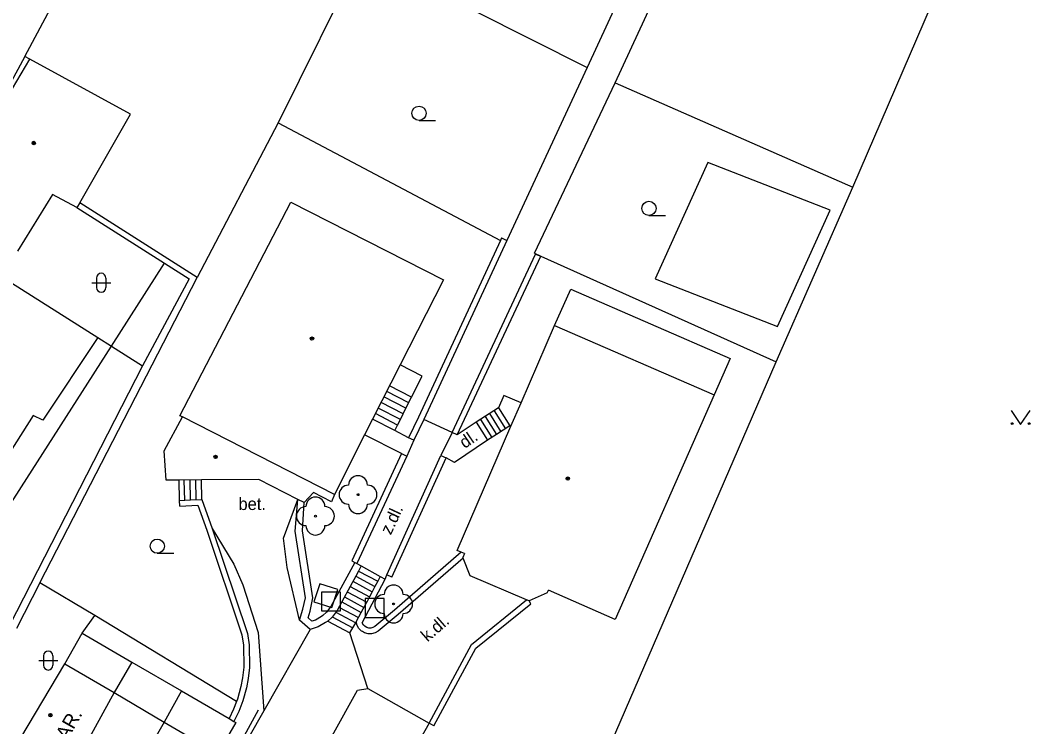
# Model space of a CAD drawing. Extents: x -595546 to -593986, y -1160845 to -1159202.
# Drawn here: x -594974.1 to -594920.4, y -1160740.5 to -1160703.2 of the extents above; entities that cross this region are included whole.
import ezdxf

# ---------------------------------------------------------------- set-up
doc = ezdxf.new("R2010")
doc.units = 0
for name, color, linetype in [('DOP - rozhrani ploch obecne', 7, 'Continuous'), ('Level 22', 7, 'Continuous'), ('Level 26', 7, 'Continuous'), ('Level 36', 7, 'Continuous'), ('Level 39', 7, 'Continuous'), ('TM - budovy zdene_ betonove - NN', 7, 'Continuous'), ('TM - budovy zdene_ betonove - VP', 7, 'Continuous'), ('TM - chodniky - VP', 7, 'Continuous'), ('TM - letecke snimky - pomocna linie', 7, 'Continuous'), ('TM - plot drateny_ kovovy - VP', 7, 'Continuous'), ('TM - plot dreveny - VP', 7, 'Continuous'), ('TM - plot zdeny_ ohradni zed - VP', 7, 'Continuous'), ('TM - podezdivka plotu - VP', 7, 'Continuous'), ('TM - popis objektu', 7, 'Continuous'), ('TM - popis povrchu', 7, 'Continuous'), ('TM - rozhrani mezi zpev. plochami mezi sebou - VP', 7, 'Continuous'), ('TM - rozhrani ploch obecne - VP', 7, 'Continuous'), ('TM - schody - VP', 7, 'Continuous'), ('TM - vjezd na pozemek', 7, 'Continuous'), ('TM - zabradli - VP', 7, 'Continuous'), ('TM - zed operna - VP', 7, 'Continuous')]:
    doc.layers.add(name, color=color, linetype=linetype)

msp = doc.modelspace()

# ---------------------------------------------------------------- linework, layer by layer
at = {"layer": 'DOP - rozhrani ploch obecne'}
for points in [[(-594973.85, -1160705.14), (-594955.87, -1160671.5)], [(-594973.85, -1160705.14), (-594977.49, -1160711.86)], [(-594973.58, -1160705.29), (-594973.85, -1160705.14)]]:
    msp.add_lwpolyline(points, dxfattribs=at)
at = {"layer": 'Level 22'}
for centre in [(-594956.26, -1160728.27), (-594958.51, -1160729.4), (-594954.38, -1160734.04)]:
    msp.add_circle(centre, 0.05, dxfattribs=at)
for centre, start, end in [((-594956.26, -1160727.77), 0, 180), ((-594956.76, -1160728.27), 90, 270), ((-594955.76, -1160728.27), 270, 90), ((-594958.51, -1160728.9), 0, 180), ((-594956.26, -1160728.77), 180, 0), ((-594959.01, -1160729.4), 90, 270), ((-594958.01, -1160729.4), 270, 90), ((-594958.51, -1160729.9), 180, 0), ((-594954.38, -1160733.54), 0, 180), ((-594954.88, -1160734.04), 90, 270), ((-594953.88, -1160734.04), 270, 90), ((-594954.38, -1160734.54), 180, 0)]:
    msp.add_arc(centre, 0.5, start, end, dxfattribs=at)
at = {"layer": 'Level 26'}
for points in [[(-594958.589, -1160733.923), (-594957.637, -1160734.229), (-594957.331, -1160733.277), (-594958.283, -1160732.971)], [(-594958.18, -1160734.41), (-594957.18, -1160734.41), (-594957.18, -1160733.41), (-594958.18, -1160733.41)], [(-594955.88, -1160734.75), (-594954.88, -1160734.75), (-594954.88, -1160733.75), (-594955.88, -1160733.75)]]:
    msp.add_lwpolyline(points, close=True, dxfattribs=at)
at = {"layer": 'Level 36'}
for p, q in [((-594953.04, -1160708.515), (-594952.165, -1160708.515)), ((-594940.9, -1160713.535), (-594940.025, -1160713.535)), ((-594970.066, -1160716.836), (-594970.066, -1160717.336)), ((-594969.566, -1160716.836), (-594969.566, -1160717.336)), ((-594970.316, -1160717.086), (-594969.316, -1160717.086)), ((-594966.86, -1160731.365), (-594965.985, -1160731.365)), ((-594972.866, -1160736.776), (-594972.866, -1160737.276)), ((-594972.366, -1160736.776), (-594972.366, -1160737.276)), ((-594973.116, -1160737.026), (-594972.116, -1160737.026))]:
    msp.add_line(p, q, dxfattribs=at)
msp.add_lwpolyline([(-594921.78, -1160723.82), (-594921.28, -1160724.57), (-594920.78, -1160723.82)], dxfattribs=at)
for centre, radius in [((-594953.04, -1160708.14), 0.375), ((-594940.9, -1160713.16), 0.375), ((-594921.73, -1160724.52), 0.05), ((-594920.831, -1160724.52), 0.05), ((-594966.86, -1160730.99), 0.375)]:
    msp.add_circle(centre, radius, dxfattribs=at)
for centre, start, end in [((-594969.816, -1160716.836), 0, 180), ((-594969.816, -1160717.336), 180, 0), ((-594972.616, -1160736.776), 0, 180), ((-594972.616, -1160737.276), 180, 0)]:
    msp.add_arc(centre, 0.25, start, end, dxfattribs=at)
at = {"layer": 'Level 39'}
for centre, radius in [((-594973.38, -1160709.71), 0.09), ((-594973.38, -1160709.71), 0.0398), ((-594958.69, -1160720.03), 0.09), ((-594958.69, -1160720.03), 0.0398), ((-594963.78, -1160726.28), 0.09), ((-594963.78, -1160726.28), 0.0398), ((-594945.19, -1160727.42), 0.09), ((-594945.19, -1160727.42), 0.0398), ((-594972.5, -1160739.91), 0.09), ((-594972.5, -1160739.91), 0.0398)]:
    msp.add_circle(centre, radius, dxfattribs=at)
at = {"layer": 'TM - budovy zdene_ betonove - NN'}
msp.add_lwpolyline([(-594952.51, -1160740.33), (-594956.34, -1160747.1), (-594959.65, -1160745.27)], dxfattribs=at)
at = {"layer": 'TM - budovy zdene_ betonove - VP'}
for points in [[(-594977.49, -1160711.86), (-594973.58, -1160705.29)], [(-594968.27, -1160708.19), (-594973.58, -1160705.29)], [(-594970.95, -1160712.86), (-594968.27, -1160708.19)], [(-594972.39, -1160712.43), (-594974.24, -1160715.41)], [(-594971.1, -1160713.12), (-594972.39, -1160712.43)], [(-594970.95, -1160712.86), (-594971.1, -1160713.12)], [(-594965.66, -1160724.11), (-594959.81, -1160712.83)], [(-594959.81, -1160712.83), (-594951.74, -1160716.94)], [(-594975.08, -1160716.76), (-594970, -1160719.98)], [(-594951.74, -1160716.94), (-594954.03, -1160721.42)], [(-594947.65, -1160723.43), (-594945.88, -1160719.35)], [(-594945.88, -1160719.35), (-594937.46, -1160723)], [(-594970, -1160719.98), (-594972.9, -1160724.33)], [(-594954.03, -1160721.42), (-594955.49, -1160724.29)], [(-594948.19, -1160724.66), (-594947.65, -1160723.43)], [(-594937.46, -1160723), (-594942.68, -1160734.86)], [(-594973.41, -1160724.1), (-594977.62, -1160730.7)], [(-594972.9, -1160724.33), (-594973.41, -1160724.1)], [(-594966.49, -1160725.96), (-594965.53, -1160724.17)], [(-594965.53, -1160724.17), (-594965.66, -1160724.11)], [(-594957.51, -1160728.26), (-594965.53, -1160724.17)], [(-594955.49, -1160724.29), (-594955.91, -1160725.11)], [(-594951.03, -1160731.21), (-594948.19, -1160724.66)], [(-594955.91, -1160725.11), (-594957.51, -1160728.26)], [(-594966.38, -1160727.51), (-594966.49, -1160725.96)], [(-594965.7, -1160727.5), (-594966.38, -1160727.51)], [(-594964.53, -1160727.49), (-594965.7, -1160727.5)], [(-594961.5, -1160727.47), (-594964.53, -1160727.49)], [(-594959.44, -1160728.52), (-594961.5, -1160727.47)], [(-594958.61, -1160728.15), (-594959.1, -1160728.69)], [(-594957.66, -1160728.65), (-594958.61, -1160728.15)], [(-594957.51, -1160728.26), (-594957.66, -1160728.65)], [(-594959.1, -1160728.69), (-594959.44, -1160728.52)], [(-594950.81, -1160731.31), (-594951.03, -1160731.21)], [(-594950.64, -1160731.38), (-594950.81, -1160731.31)], [(-594950.64, -1160731.38), (-594950.73, -1160731.58)], [(-594950.71, -1160731.63), (-594950.73, -1160731.58)], [(-594950.34, -1160732.55), (-594950.71, -1160731.63)], [(-594947.36, -1160733.82), (-594950.34, -1160732.55)], [(-594946.28, -1160733.46), (-594947.22, -1160733.88)], [(-594946.28, -1160733.46), (-594946.2, -1160733.31)], [(-594942.68, -1160734.86), (-594946.2, -1160733.31)], [(-594947.22, -1160733.88), (-594947.36, -1160733.82)], [(-594974.84, -1160742.41), (-594971.73, -1160737.19)], [(-594971.73, -1160737.19), (-594969.13, -1160738.71)], [(-594969.13, -1160738.71), (-594972.04, -1160744)], [(-594969.13, -1160738.71), (-594966.49, -1160740.27)], [(-594957.63, -1160741), (-594956.29, -1160738.58), (-594955.74, -1160738.5)], [(-594955.74, -1160738.5), (-594955.06, -1160738.88), (-594952.9, -1160740.11), (-594952.51, -1160740.33)], [(-594966.49, -1160740.27), (-594969.49, -1160745.51)], [(-594966.49, -1160740.27), (-594963.66, -1160741.93)]]:
    msp.add_lwpolyline(points, dxfattribs=at)
at = {"layer": 'TM - chodniky - VP'}
for points in [[(-594959.35, -1160734.9), (-594960, -1160732.11), (-594960.2, -1160730.57), (-594959.44, -1160728.52)], [(-594963.96, -1160730.05), (-594962.81, -1160731.94), (-594962.34, -1160733.03), (-594961.54, -1160735.54), (-594961.24, -1160739.68)], [(-594961.24, -1160739.68), (-594962.81, -1160742.46), (-594965.58, -1160747.35)]]:
    msp.add_lwpolyline(points, dxfattribs=at)
at = {"layer": 'TM - letecke snimky - pomocna linie'}
for points in [[(-594931.33, -1160713.25), (-594937.8, -1160710.73), (-594940.58, -1160716.88)], [(-594940.58, -1160716.88), (-594934.11, -1160719.4), (-594931.33, -1160713.25)], [(-594969.28, -1160720.44), (-594966.47, -1160716.06)], [(-594976.82, -1160732.2), (-594969.28, -1160720.44)]]:
    msp.add_lwpolyline(points, dxfattribs=at)
at = {"layer": 'TM - plot drateny_ kovovy - VP'}
for points in [[(-594956.06, -1160699.73), (-594944.16, -1160705.73)], [(-594942.68, -1160706.54), (-594930.14, -1160712.04)]]:
    msp.add_lwpolyline(points, dxfattribs=at)
at = {"layer": 'TM - plot dreveny - VP'}
for points in [[(-594971.1, -1160713.12), (-594966.47, -1160716.06)], [(-594948.68, -1160714.72), (-594948.74, -1160714.86)], [(-594948.74, -1160714.86), (-594953.06, -1160724.18)], [(-594951.02, -1160725.12), (-594946.61, -1160715.68)], [(-594966.47, -1160716.06), (-594965.18, -1160716.88), (-594967.63, -1160721.47)], [(-594967.63, -1160721.47), (-594974.66, -1160735.18), (-594975.1, -1160736.05)], [(-594953.06, -1160724.18), (-594953.59, -1160725.27)], [(-594953.96, -1160726.1), (-594956.59, -1160731.76)], [(-594954.47, -1160732.63), (-594951.61, -1160726.33)], [(-594970.16, -1160734.64), (-594973.05, -1160732.93)], [(-594962.68, -1160739.19), (-594970.16, -1160734.64)]]:
    msp.add_lwpolyline(points, dxfattribs=at)
at = {"layer": 'TM - plot zdeny_ ohradni zed - VP'}
for points in [[(-594956.06, -1160699.73), (-594960.47, -1160708.65)], [(-594960.47, -1160708.65), (-594964.75, -1160716.8)]]:
    msp.add_lwpolyline(points, dxfattribs=at)
at = {"layer": 'TM - podezdivka plotu - VP'}
for points in [[(-594964.75, -1160716.8), (-594970.95, -1160712.86)], [(-594948.41, -1160714.85), (-594952.79, -1160724.31)], [(-594948.68, -1160714.72), (-594948.41, -1160714.85)], [(-594951.29, -1160724.99), (-594946.89, -1160715.58), (-594946.61, -1160715.68)], [(-594973.05, -1160732.93), (-594964.75, -1160716.8)], [(-594952.79, -1160724.31), (-594953.32, -1160725.4)], [(-594951.02, -1160725.12), (-594951.29, -1160724.99)], [(-594953.32, -1160725.4), (-594953.59, -1160725.27)], [(-594953.96, -1160726.1), (-594953.69, -1160726.23)], [(-594953.69, -1160726.23), (-594956.33, -1160731.9)], [(-594954.74, -1160732.51), (-594951.88, -1160726.21)], [(-594951.88, -1160726.21), (-594951.61, -1160726.33)], [(-594965.68, -1160728.58), (-594965.11, -1160728.55), (-594964.51, -1160728.52)], [(-594965.67, -1160728.88), (-594965.68, -1160728.58)], [(-594964.51, -1160728.52), (-594963.96, -1160730.05)], [(-594959.35, -1160734.9), (-594959.17, -1160734.32), (-594959.04, -1160733.71), (-594959.58, -1160730.19), (-594959.44, -1160728.52)], [(-594963.96, -1160730.05), (-594962.1, -1160735.59), (-594962.01, -1160736.19), (-594961.99, -1160737.39), (-594962.06, -1160737.98), (-594962.15, -1160738.47), (-594962.34, -1160739.15), (-594962.56, -1160739.71), (-594962.81, -1160740.24)], [(-594956.59, -1160731.76), (-594956.43, -1160731.85)], [(-594956.43, -1160731.85), (-594956.33, -1160731.9)], [(-594956.33, -1160731.9), (-594956.09, -1160732.03)], [(-594950.71, -1160731.63), (-594954.14, -1160734.59), (-594955.2, -1160735.47), (-594955.36, -1160735.56), (-594955.54, -1160735.61), (-594955.73, -1160735.61), (-594955.91, -1160735.56), (-594956.02, -1160735.5), (-594956.07, -1160735.47), (-594956.21, -1160735.34)], [(-594956.09, -1160732.03), (-594956.23, -1160732.3), (-594956.38, -1160732.57), (-594956.68, -1160733.11), (-594957.12, -1160733.93), (-594957.36, -1160734.38), (-594957.63, -1160734.73)], [(-594954.47, -1160732.63), (-594954.74, -1160732.51)], [(-594973.05, -1160732.93), (-594974.29, -1160735.33)], [(-594955.09, -1160732.59), (-594955.22, -1160732.84), (-594955.37, -1160733.12), (-594955.51, -1160733.39), (-594955.66, -1160733.67), (-594955.8, -1160733.94)], [(-594955.09, -1160732.59), (-594954.83, -1160732.73)], [(-594956.35, -1160734.99), (-594956.09, -1160734.49), (-594955.8, -1160733.94)], [(-594952.51, -1160740.33), (-594950.27, -1160736.17), (-594947.36, -1160733.82)], [(-594947.14, -1160734.03), (-594947.22, -1160733.88)], [(-594958.78, -1160735.38), (-594959.35, -1160734.9)], [(-594958.36, -1160735.24), (-594958.78, -1160735.38)], [(-594957.97, -1160735.02), (-594958.36, -1160735.24)], [(-594957.86, -1160734.94), (-594957.97, -1160735.02)], [(-594957.63, -1160734.73), (-594957.86, -1160734.94)], [(-594956.31, -1160735.18), (-594956.35, -1160734.99)], [(-594956.21, -1160735.34), (-594956.31, -1160735.18)], [(-594952.25, -1160740.47), (-594952.51, -1160740.33)]]:
    msp.add_lwpolyline(points, dxfattribs=at)
at = {"layer": 'TM - rozhrani mezi zpev. plochami mezi sebou - VP'}
for points in [[(-594951.29, -1160724.99), (-594952.79, -1160724.31)], [(-594958.78, -1160735.38), (-594961.24, -1160739.68)], [(-594955.74, -1160738.5), (-594956.7, -1160735.57)]]:
    msp.add_lwpolyline(points, dxfattribs=at)
at = {"layer": 'TM - rozhrani ploch obecne - VP'}
for points in [[(-594941.31, -1160678.42), (-594941.44, -1160678.74), (-594939.2, -1160680.14), (-594938.61, -1160680.16), (-594934.36, -1160682.64), (-594933.93, -1160683.57), (-594944.16, -1160705.73)], [(-594942.68, -1160706.54), (-594932.31, -1160684.1), (-594931.44, -1160683.9), (-594922.24, -1160687.38), (-594922.13, -1160686.92)], [(-594930.14, -1160712.04), (-594918.06, -1160684.05)], [(-594944.16, -1160705.73), (-594948.41, -1160714.85)], [(-594946.95, -1160715.53), (-594942.68, -1160706.54)], [(-594960.47, -1160708.65), (-594948.74, -1160714.86)], [(-594934.18, -1160721.26), (-594930.14, -1160712.04)], [(-594946.95, -1160715.53), (-594946.61, -1160715.68)], [(-594946.61, -1160715.68), (-594934.18, -1160721.26)], [(-594945.88, -1160719.35), (-594945.02, -1160717.43), (-594936.61, -1160721.08), (-594937.46, -1160723)], [(-594970, -1160719.98), (-594969.28, -1160720.44)], [(-594969.28, -1160720.44), (-594967.63, -1160721.47)], [(-594945.38, -1160747.1), (-594934.18, -1160721.26)], [(-594954.31, -1160724.88), (-594954.17, -1160724.6), (-594954.02, -1160724.3), (-594953.87, -1160724.01), (-594953.73, -1160723.71), (-594953.43, -1160723.12), (-594952.87, -1160722.02), (-594954.03, -1160721.42)], [(-594947.65, -1160723.43), (-594948.56, -1160723.04), (-594948.84, -1160723.68)], [(-594948.84, -1160723.68), (-594950.02, -1160724.45)], [(-594948.84, -1160723.68), (-594948.25, -1160724.64)], [(-594954.31, -1160724.88), (-594955.49, -1160724.29)], [(-594950.02, -1160724.45), (-594951.02, -1160725.12)], [(-594950.02, -1160724.45), (-594949.42, -1160725.4)], [(-594953.59, -1160725.27), (-594954.31, -1160724.88)], [(-594948.25, -1160724.64), (-594948.95, -1160725.1), (-594949.42, -1160725.4)], [(-594948.25, -1160724.64), (-594948.19, -1160724.66)], [(-594953.96, -1160726.1), (-594955.91, -1160725.11)], [(-594949.42, -1160725.4), (-594951.16, -1160726.58), (-594951.61, -1160726.33)], [(-594965.68, -1160728.58), (-594965.7, -1160727.5)], [(-594964.51, -1160728.52), (-594964.53, -1160727.49)], [(-594956.09, -1160732.03), (-594955.09, -1160732.59)], [(-594954.83, -1160732.73), (-594954.74, -1160732.51)], [(-594970.83, -1160735.58), (-594970.16, -1160734.64)], [(-594957.86, -1160734.94), (-594956.7, -1160735.57)], [(-594956.7, -1160735.57), (-594956.54, -1160735.3), (-594956.38, -1160735.04), (-594956.35, -1160734.99)], [(-594971.73, -1160737.19), (-594970.83, -1160735.58)], [(-594970.83, -1160735.58), (-594968.2, -1160737.11)], [(-594968.2, -1160737.11), (-594969.13, -1160738.71)], [(-594968.2, -1160737.11), (-594965.58, -1160738.63)], [(-594965.58, -1160738.63), (-594966.49, -1160740.27)], [(-594965.58, -1160738.63), (-594963.07, -1160740.09)], [(-594962.71, -1160740.3), (-594963.66, -1160741.93)], [(-594963.07, -1160740.09), (-594962.81, -1160740.24)], [(-594962.81, -1160740.24), (-594962.71, -1160740.3)]]:
    msp.add_lwpolyline(points, dxfattribs=at)
at = {"layer": 'TM - schody - VP'}
for points in [[(-594953.58, -1160723.42), (-594954.74, -1160722.82)], [(-594953.43, -1160723.12), (-594954.59, -1160722.52)], [(-594953.87, -1160724.01), (-594955.04, -1160723.41)], [(-594953.73, -1160723.71), (-594954.89, -1160723.11)], [(-594954.02, -1160724.3), (-594955.19, -1160723.7)], [(-594949.08, -1160723.84), (-594948.48, -1160724.79)], [(-594954.17, -1160724.6), (-594955.34, -1160723.99)], [(-594949.79, -1160724.3), (-594949.19, -1160725.25)], [(-594949.55, -1160724.14), (-594948.95, -1160725.1)], [(-594949.32, -1160723.99), (-594948.72, -1160724.95)], [(-594965.41, -1160728.57), (-594965.43, -1160727.5)], [(-594965.11, -1160728.55), (-594965.13, -1160727.5)], [(-594964.81, -1160728.53), (-594964.83, -1160727.49)], [(-594956.23, -1160732.3), (-594955.22, -1160732.84)], [(-594956.53, -1160732.84), (-594955.51, -1160733.39)], [(-594956.38, -1160732.57), (-594955.37, -1160733.12)], [(-594956.83, -1160733.39), (-594955.8, -1160733.94)], [(-594956.68, -1160733.11), (-594955.66, -1160733.67)], [(-594957.12, -1160733.93), (-594956.09, -1160734.49)], [(-594956.97, -1160733.66), (-594955.95, -1160734.22)], [(-594957.43, -1160734.47), (-594956.38, -1160735.04)], [(-594957.27, -1160734.21), (-594956.23, -1160734.76)], [(-594957.62, -1160734.72), (-594956.54, -1160735.3)]]:
    msp.add_lwpolyline(points, dxfattribs=at)
at = {"layer": 'TM - vjezd na pozemek'}
for points in [[(-594951.29, -1160724.99), (-594951.88, -1160726.21)], [(-594953.32, -1160725.4), (-594953.69, -1160726.23)]]:
    msp.add_lwpolyline(points, dxfattribs=at)
at = {"layer": 'TM - zabradli - VP'}
msp.add_lwpolyline([(-594965.6, -1160747.11), (-594961.51, -1160739.62)], dxfattribs=at)
at = {"layer": 'TM - zed operna - VP'}
for points in [[(-594958.11, -1160734.64), (-594958.18, -1160734.7), (-594958.51, -1160734.89), (-594958.7, -1160734.95), (-594958.9, -1160734.77), (-594958.79, -1160734.42), (-594958.65, -1160733.72), (-594959.19, -1160730.18), (-594959.1, -1160728.69)], [(-594965.67, -1160728.88), (-594964.72, -1160728.83), (-594964.24, -1160730.15), (-594962.39, -1160735.66), (-594962.31, -1160736.21), (-594962.29, -1160737.37), (-594962.35, -1160737.94), (-594962.44, -1160738.4), (-594962.63, -1160739.06), (-594962.68, -1160739.19)], [(-594950.81, -1160731.31), (-594954.33, -1160734.36), (-594955.37, -1160735.22), (-594955.48, -1160735.28), (-594955.58, -1160735.31), (-594955.69, -1160735.31), (-594955.8, -1160735.28), (-594955.88, -1160735.23), (-594955.97, -1160735.15)], [(-594956.43, -1160731.85), (-594957.69, -1160734.17)], [(-594955.97, -1160735.15), (-594956.04, -1160735.03), (-594954.83, -1160732.73)], [(-594957.69, -1160734.17), (-594957.92, -1160734.47), (-594958.11, -1160734.64)], [(-594952.25, -1160740.47), (-594950.04, -1160736.37), (-594947.14, -1160734.03)], [(-594962.68, -1160739.19), (-594962.83, -1160739.59), (-594963.07, -1160740.09)]]:
    msp.add_lwpolyline(points, dxfattribs=at)

# ---------------------------------------------------------------- texts
at = {"layer": 'TM - popis objektu'}
msp.add_text('GAR.', height=0.75, rotation=60.29, dxfattribs=at).set_placement((-594972, -1160741.96))
at = {"layer": 'TM - popis povrchu'}
for s, rotation, p in [('dl.', 34.1436, (-594950.63, -1160725.86)), ('z.dl.', 64.9398, (-594954.53, -1160730.43)), ('k.dl.', 40.9464, (-594952.59, -1160736.07))]:
    msp.add_text(s, height=0.65, rotation=rotation, dxfattribs=at).set_placement(p)
msp.add_text('bet.', height=0.65, dxfattribs=at).set_placement((-594962.57, -1160729.08))

doc.saveas('drawing.dxf')
